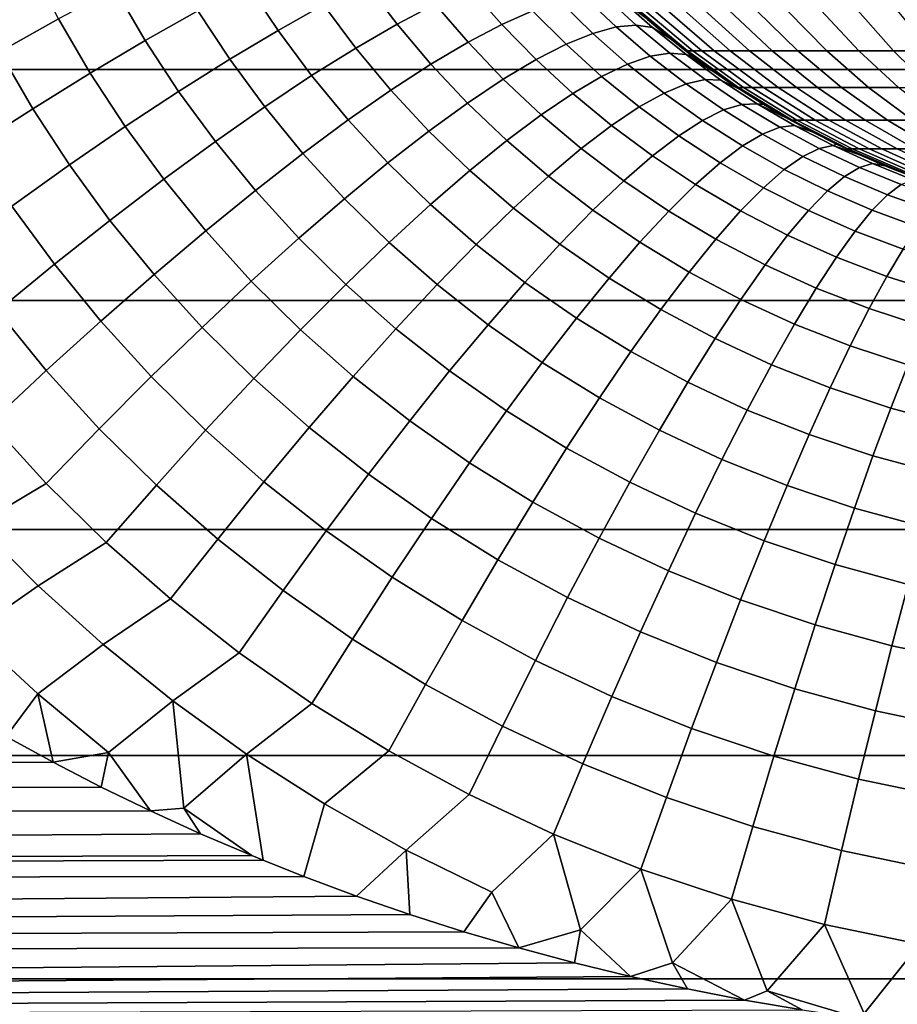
# Model space of a CAD drawing. Header units: metres. Extents: x -28 to 70, y -218 to 28.
# Tile 419 of 463: x 60.09 to 63.66, y -6.65 to -2.64. Entities that reach past the tile are written whole.
import ezdxf

# ---------------------------------------------------------------- set-up
doc = ezdxf.new("R2010")
doc.units = ezdxf.units.M
doc.layers.add('solid_10_261_432_XXX', color=7, linetype='CONTINUOUS')

msp = doc.modelspace()

# ---------------------------------------------------------------- linework, layer by layer
at = {"layer": 'solid_10_261_432_XXX'}
for points in [[(54.200001, -2.846297, 94.203568), (54.200001, -1.901121, 94.090561), (64.5, -1.901121, 94.090561), (64.5, -2.846297, 94.203568)], [(60.252384, -2.640852, 134.667297), (60.13736, -2.419024, 134.733612), (59.891922, -2.541079, 134.52951), (60.012714, -2.774204, 134.463394)], [(60.817547, -2.607379, 135.057877), (60.700142, -2.407984, 135.12764), (60.481884, -2.518589, 134.889053), (60.604454, -2.728021, 134.819473)], [(61.328247, -2.583764, 135.50824), (61.20805, -2.405126, 135.580597), (61.019058, -2.499579, 135.311981), (61.143696, -2.687007, 135.239761)], [(61.782017, -2.580554, 136.009659), (61.658554, -2.421126, 136.083633), (61.500134, -2.494999, 135.789963), (61.627205, -2.661988, 135.716064)], [(62.178013, -2.607489, 136.552551), (62.050751, -2.465822, 136.627121), (61.92342, -2.515064, 136.313812), (62.053356, -2.663088, 136.239243)], [(60.604454, -2.728021, 134.819473), (60.481884, -2.518589, 134.889053), (60.252384, -2.640852, 134.667297), (60.380779, -2.860941, 134.597885)], [(61.143696, -2.687007, 135.239761), (61.019058, -2.499579, 135.311981), (60.817547, -2.607379, 135.057877), (60.947346, -2.804246, 134.985794)], [(61.627205, -2.661988, 135.716064), (61.500134, -2.494999, 135.789963), (61.328247, -2.583764, 135.50824), (61.459702, -2.758985, 135.434402)], [(62.053356, -2.663088, 136.239243), (61.92342, -2.515064, 136.313812), (61.782017, -2.580554, 136.009659), (61.915459, -2.735619, 135.935074)], [(62.516949, -2.673346, 137.126663), (62.385326, -2.548044, 137.200729), (62.288841, -2.569082, 136.87355), (62.422119, -2.699567, 136.799377)], [(62.597866, -2.665304, 137.458603), (62.467022, -2.544476, 137.532562), (62.385326, -2.548044, 137.200729), (62.516949, -2.673346, 137.126663)], [(62.664494, -2.675478, 137.793655), (62.533539, -2.558393, 137.867493), (62.467022, -2.544476, 137.532562), (62.597866, -2.665304, 137.458603)], [(62.533539, -2.558393, 137.867493), (62.664494, -2.675478, 137.793655), (62.735973, -2.719682, 138.11171), (62.64455, -2.643009, 138.161957)], [(61.459702, -2.758985, 135.434402), (61.328247, -2.583764, 135.50824), (61.143696, -2.687007, 135.239761), (61.280296, -2.871091, 135.166)], [(61.915459, -2.735619, 135.935074), (61.782017, -2.580554, 136.009659), (61.627205, -2.661988, 135.716064), (61.764961, -2.824741, 135.641464)], [(62.422119, -2.699567, 136.799377), (62.288841, -2.569082, 136.87355), (62.178013, -2.607489, 136.552551), (62.31382, -2.743844, 136.478271)], [(62.558395, -2.565681, 195.5), (62.756786, -2.73641, 195.5), (62.806908, -2.770238, 195.709732), (62.610836, -2.606703, 195.722855)], [(62.64455, -2.643009, 138.161957), (62.735973, -2.719682, 138.11171), (62.756786, -2.73641, 195.5), (62.558395, -2.565681, 195.5)], [(60.380779, -2.860941, 134.597885), (60.252384, -2.640852, 134.667297), (60.012714, -2.774204, 134.463394), (60.147564, -3.005518, 134.394165)], [(60.947346, -2.804246, 134.985794), (60.817547, -2.607379, 135.057877), (60.604454, -2.728021, 134.819473), (60.740112, -2.934932, 134.747528)], [(62.31382, -2.743844, 136.478271), (62.178013, -2.607489, 136.552551), (62.053356, -2.663088, 136.239243), (62.192558, -2.805969, 136.164856)], [(62.610836, -2.606703, 195.722855), (62.806908, -2.770238, 195.709732), (62.828548, -2.770238, 195.923187), (62.633835, -2.606703, 195.949692)], [(62.633835, -2.606703, 195.949692), (62.828548, -2.770238, 195.923187), (62.864723, -2.770238, 196.134689), (62.672276, -2.606703, 196.174408)], [(62.672276, -2.606703, 196.174408), (62.864723, -2.770238, 196.134689), (62.91526, -2.770238, 196.343201), (62.725975, -2.606703, 196.395996)], [(62.725975, -2.606703, 196.395996), (62.91526, -2.770238, 196.343201), (62.979923, -2.770238, 196.547791), (62.794685, -2.606703, 196.613373)], [(62.794685, -2.606703, 196.613373), (62.979923, -2.770238, 196.547791), (63.058411, -2.770238, 196.747482), (62.878086, -2.606703, 196.825562)], [(62.878086, -2.606703, 196.825562), (63.058411, -2.770238, 196.747482), (63.150356, -2.770238, 196.941345), (62.975784, -2.606703, 197.03157)], [(62.975784, -2.606703, 197.03157), (63.150356, -2.770238, 196.941345), (63.255325, -2.770238, 197.128464), (63.08733, -2.606703, 197.230408)], [(63.08733, -2.606703, 197.230408), (63.255325, -2.770238, 197.128464), (63.372837, -2.770238, 197.307983), (63.212196, -2.606703, 197.421158)], [(63.212196, -2.606703, 197.421158), (63.372837, -2.770238, 197.307983), (63.502335, -2.770238, 197.47905), (63.3498, -2.606703, 197.602951)], [(63.3498, -2.606703, 197.602951), (63.502335, -2.770238, 197.47905), (63.643219, -2.770238, 197.640884), (63.499504, -2.606703, 197.774902)], [(63.499504, -2.606703, 197.774902), (63.643219, -2.770238, 197.640884), (63.794827, -2.770238, 197.792709), (63.660599, -2.606703, 197.936234)], [(61.764961, -2.824741, 135.641464), (61.627205, -2.661988, 135.716064), (61.459702, -2.758985, 135.434402), (61.60257, -2.93004, 135.359802)], [(62.192558, -2.805969, 136.164856), (62.053356, -2.663088, 136.239243), (61.915459, -2.735619, 135.935074), (62.058899, -2.885654, 135.86058)], [(62.655556, -2.79245, 137.053787), (62.516949, -2.673346, 137.126663), (62.422119, -2.699567, 136.799377), (62.563095, -2.824052, 136.726288)], [(62.735012, -2.779685, 137.385925), (62.597866, -2.665304, 137.458603), (62.516949, -2.673346, 137.126663), (62.655556, -2.79245, 137.053787)], [(62.801094, -2.785816, 137.721191), (62.664494, -2.675478, 137.793655), (62.597866, -2.665304, 137.458603), (62.735012, -2.779685, 137.385925)], [(62.664494, -2.675478, 137.793655), (62.801094, -2.785816, 137.721191), (62.82935, -2.792735, 138.062424), (62.735973, -2.719682, 138.11171)], [(61.280296, -2.871091, 135.166), (61.143696, -2.687007, 135.239761), (60.947346, -2.804246, 134.985794), (61.089821, -2.997783, 134.912094)], [(62.563095, -2.824052, 136.726288), (62.422119, -2.699567, 136.799377), (62.31382, -2.743844, 136.478271), (62.458061, -2.874343, 136.404984)], [(62.735973, -2.719682, 138.11171), (62.82935, -2.792735, 138.062424), (62.756786, -2.73641, 195.5)], [(60.740112, -2.934932, 134.747528), (60.604454, -2.728021, 134.819473), (60.380779, -2.860941, 134.597885), (60.522964, -3.078455, 134.526062)], [(61.60257, -2.93004, 135.359802), (61.459702, -2.758985, 135.434402), (61.280296, -2.871091, 135.166), (61.429043, -3.051023, 135.091385)], [(62.058899, -2.885654, 135.86058), (61.915459, -2.735619, 135.935074), (61.764961, -2.824741, 135.641464), (61.913467, -2.982526, 135.566864)], [(62.458061, -2.874343, 136.404984), (62.31382, -2.743844, 136.478271), (62.192558, -2.805969, 136.164856), (62.340942, -2.943088, 136.09137)], [(62.756786, -2.73641, 195.5), (62.967381, -2.891836, 195.5), (63.014362, -2.918992, 195.695831), (62.806908, -2.770238, 195.709732)], [(62.82935, -2.792735, 138.062424), (62.924362, -2.862033, 138.014359), (62.967381, -2.891836, 195.5), (62.756786, -2.73641, 195.5)], [(60.147564, -3.005518, 134.394165), (60.012714, -2.774204, 134.463394), (59.763992, -2.918021, 134.278336), (59.905899, -3.161078, 134.209244)], [(62.800938, -2.904969, 136.982788), (62.655556, -2.79245, 137.053787), (62.563095, -2.824052, 136.726288), (62.711586, -2.942066, 136.654999)], [(62.878212, -2.887316, 137.315216), (62.735012, -2.779685, 137.385925), (62.655556, -2.79245, 137.053787), (62.800938, -2.904969, 136.982788)], [(62.94305, -2.88919, 137.650772), (62.801094, -2.785816, 137.721191), (62.735012, -2.779685, 137.385925), (62.878212, -2.887316, 137.315216)], [(62.801094, -2.785816, 137.721191), (62.94305, -2.88919, 137.650772), (63.020645, -2.927442, 137.967789), (62.924362, -2.862033, 138.014359)], [(62.801094, -2.785816, 137.721191), (62.924362, -2.862033, 138.014359), (62.82935, -2.792735, 138.062424)], [(62.806908, -2.770238, 195.709732), (63.014362, -2.918992, 195.695831), (63.034573, -2.918992, 195.895157), (62.828548, -2.770238, 195.923187)], [(62.828548, -2.770238, 195.923187), (63.034573, -2.918992, 195.895157), (63.068352, -2.918992, 196.092636), (62.864723, -2.770238, 196.134689)], [(62.864723, -2.770238, 196.134689), (63.068352, -2.918992, 196.092636), (63.11554, -2.918992, 196.287354), (62.91526, -2.770238, 196.343201)], [(62.91526, -2.770238, 196.343201), (63.11554, -2.918992, 196.287354), (63.175919, -2.918992, 196.478394), (62.979923, -2.770238, 196.547791)], [(62.979923, -2.770238, 196.547791), (63.175919, -2.918992, 196.478394), (63.249207, -2.918992, 196.664856), (63.058411, -2.770238, 196.747482)], [(63.058411, -2.770238, 196.747482), (63.249207, -2.918992, 196.664856), (63.335064, -2.918992, 196.845871), (63.150356, -2.770238, 196.941345)], [(63.150356, -2.770238, 196.941345), (63.335064, -2.918992, 196.845871), (63.433083, -2.918992, 197.020599), (63.255325, -2.770238, 197.128464)], [(63.255325, -2.770238, 197.128464), (63.433083, -2.918992, 197.020599), (63.542809, -2.918992, 197.188232), (63.372837, -2.770238, 197.307983)], [(63.372837, -2.770238, 197.307983), (63.542809, -2.918992, 197.188232), (63.663731, -2.918992, 197.347977), (63.502335, -2.770238, 197.47905)], [(63.502335, -2.770238, 197.47905), (63.663731, -2.918992, 197.347977), (63.79528, -2.918992, 197.499084), (63.643219, -2.770238, 197.640884)], [(63.643219, -2.770238, 197.640884), (63.79528, -2.918992, 197.499084), (63.936848, -2.918992, 197.640854), (63.794827, -2.770238, 197.792709)], [(61.089821, -2.997783, 134.912094), (60.947346, -2.804246, 134.985794), (60.740112, -2.934932, 134.747528), (60.889168, -3.138469, 134.673889)], [(61.913467, -2.982526, 135.566864), (61.764961, -2.824741, 135.641464), (61.60257, -2.93004, 135.359802), (61.756947, -3.096131, 135.28511)], [(62.340942, -2.943088, 136.09137), (62.192558, -2.805969, 136.164856), (62.058899, -2.885654, 135.86058), (62.212288, -3.029966, 135.786911)], [(62.711586, -2.942066, 136.654999), (62.563095, -2.824052, 136.726288), (62.458061, -2.874343, 136.404984), (62.610573, -2.998434, 136.33342)], [(54.200001, -3.785025, 94.361427), (54.200001, -2.846297, 94.203568), (64.5, -2.846297, 94.203568), (64.5, -3.785025, 94.361427)], [(60.522964, -3.078455, 134.526062), (60.380779, -2.860941, 134.597885), (60.147564, -3.005518, 134.394165), (60.296917, -3.234144, 134.322449)], [(61.429043, -3.051023, 135.091385), (61.280296, -2.871091, 135.166), (61.089821, -2.997783, 134.912094), (61.24519, -3.187125, 134.837479)], [(62.610573, -2.998434, 136.33342), (62.458061, -2.874343, 136.404984), (62.340942, -2.943088, 136.09137), (62.498371, -3.073808, 136.019531)], [(62.924362, -2.862033, 138.014359), (63.020645, -2.927442, 137.967789), (62.967381, -2.891836, 195.5)], [(62.212288, -3.029966, 135.786911), (62.058899, -2.885654, 135.86058), (61.913467, -2.982526, 135.566864), (62.072697, -3.134572, 135.493011)], [(62.952854, -3.01051, 136.914352), (62.800938, -2.904969, 136.982788), (62.711586, -2.942066, 136.654999), (62.867371, -3.05313, 136.586227)], [(63.027203, -2.98789, 137.247162), (62.878212, -2.887316, 137.315216), (62.800938, -2.904969, 136.982788), (62.952854, -3.01051, 136.914352)], [(63.090076, -2.985376, 137.583069), (62.94305, -2.88919, 137.650772), (62.878212, -2.887316, 137.315216), (63.027203, -2.98789, 137.247162)], [(62.94305, -2.88919, 137.650772), (63.090076, -2.985376, 137.583069), (63.117737, -2.988813, 137.923096), (63.020645, -2.927442, 137.967789)], [(62.967381, -2.891836, 195.5), (63.188999, -3.031089, 195.5), (63.232098, -3.052173, 195.681259), (63.014362, -2.918992, 195.695831)], [(63.020645, -2.927442, 137.967789), (63.117737, -2.988813, 137.923096), (63.188999, -3.031089, 195.5), (62.967381, -2.891836, 195.5)], [(63.014362, -2.918992, 195.695831), (63.232098, -3.052173, 195.681259), (63.250805, -3.052173, 195.865738), (63.034573, -2.918992, 195.895157)], [(63.034573, -2.918992, 195.895157), (63.250805, -3.052173, 195.865738), (63.282066, -3.052173, 196.048523), (63.068352, -2.918992, 196.092636)], [(63.068352, -2.918992, 196.092636), (63.282066, -3.052173, 196.048523), (63.325745, -3.052173, 196.228729), (63.11554, -2.918992, 196.287354)], [(63.11554, -2.918992, 196.287354), (63.325745, -3.052173, 196.228729), (63.38163, -3.052173, 196.405548), (63.175919, -2.918992, 196.478394)], [(63.175919, -2.918992, 196.478394), (63.38163, -3.052173, 196.405548), (63.449459, -3.052173, 196.578125), (63.249207, -2.918992, 196.664856)], [(63.249207, -2.918992, 196.664856), (63.449459, -3.052173, 196.578125), (63.528923, -3.052173, 196.745667), (63.335064, -2.918992, 196.845871)], [(63.335064, -2.918992, 196.845871), (63.528923, -3.052173, 196.745667), (63.619644, -3.052173, 196.907394), (63.433083, -2.918992, 197.020599)], [(63.433083, -2.918992, 197.020599), (63.619644, -3.052173, 196.907394), (63.721203, -3.052173, 197.062546), (63.542809, -2.918992, 197.188232)], [(63.542809, -2.918992, 197.188232), (63.721203, -3.052173, 197.062546), (63.833122, -3.052173, 197.210388), (63.663731, -2.918992, 197.347977)], [(60.889168, -3.138469, 134.673889), (60.740112, -2.934932, 134.747528), (60.522964, -3.078455, 134.526062), (60.679276, -3.292491, 134.452484)], [(61.756947, -3.096131, 135.28511), (61.60257, -2.93004, 135.359802), (61.429043, -3.051023, 135.091385), (61.590061, -3.22594, 135.016602)], [(62.498371, -3.073808, 136.019531), (62.340942, -2.943088, 136.09137), (62.212288, -3.029966, 135.786911), (62.375507, -3.167838, 135.714798)], [(62.867371, -3.05313, 136.586227), (62.711586, -2.942066, 136.654999), (62.610573, -2.998434, 136.33342), (62.77116, -3.115551, 136.264282)], [(61.24519, -3.187125, 134.837479), (61.089821, -2.997783, 134.912094), (60.889168, -3.138469, 134.673889), (61.051865, -3.33771, 134.599258)], [(62.072697, -3.134572, 135.493011), (61.913467, -2.982526, 135.566864), (61.756947, -3.096131, 135.28511), (61.922825, -3.256415, 135.211075)], [(62.77116, -3.115551, 136.264282), (62.610573, -2.998434, 136.33342), (62.498371, -3.073808, 136.019531), (62.664665, -3.197482, 135.950043)], [(63.181698, -3.081096, 137.182419), (63.027203, -2.98789, 137.247162), (62.952854, -3.01051, 136.914352), (63.111027, -3.108674, 136.849197)], [(63.241871, -3.074152, 137.518753), (63.090076, -2.985376, 137.583069), (63.027203, -2.98789, 137.247162), (63.181698, -3.081096, 137.182419)], [(63.090076, -2.985376, 137.583069), (63.241871, -3.074152, 137.518753), (63.313377, -3.099572, 137.839859), (63.215389, -3.046171, 137.880402)], [(63.090076, -2.985376, 137.583069), (63.215389, -3.046171, 137.880402), (63.117737, -2.988813, 137.923096)], [(63.117737, -2.988813, 137.923096), (63.215389, -3.046171, 137.880402), (63.188999, -3.031089, 195.5)], [(60.296917, -3.234144, 134.322449), (60.147564, -3.005518, 134.394165), (59.905899, -3.161078, 134.209244), (60.063023, -3.401273, 134.137619)], [(62.375507, -3.167838, 135.714798), (62.212288, -3.029966, 135.786911), (62.072697, -3.134572, 135.493011), (62.242554, -3.280083, 135.420654)], [(63.111027, -3.108674, 136.849197), (62.952854, -3.01051, 136.914352), (62.867371, -3.05313, 136.586227), (63.03019, -3.156757, 136.52063)], [(63.188999, -3.031089, 195.5), (63.420406, -3.153391, 195.5), (63.458954, -3.169069, 195.666061), (63.232098, -3.052173, 195.681259)], [(63.313377, -3.099572, 137.839859), (63.411583, -3.149127, 137.801529), (63.420406, -3.153391, 195.5), (63.188999, -3.031089, 195.5)], [(63.215389, -3.046171, 137.880402), (63.313377, -3.099572, 137.839859), (63.188999, -3.031089, 195.5)], [(60.679276, -3.292491, 134.452484), (60.522964, -3.078455, 134.526062), (60.296917, -3.234144, 134.322449), (60.461124, -3.459131, 134.248917)], [(61.590061, -3.22594, 135.016602), (61.429043, -3.051023, 135.091385), (61.24519, -3.187125, 134.837479), (61.413597, -3.371346, 134.762604)], [(62.664665, -3.197482, 135.950043), (62.498371, -3.073808, 136.019531), (62.375507, -3.167838, 135.714798), (62.548389, -3.298538, 135.644989)], [(63.03019, -3.156757, 136.52063), (62.867371, -3.05313, 136.586227), (62.77116, -3.115551, 136.264282), (62.939568, -3.225122, 136.198288)], [(63.398094, -3.155302, 137.458435), (63.241871, -3.074152, 137.518753), (63.181698, -3.081096, 137.182419), (63.341354, -3.166622, 137.121613)], [(63.232098, -3.052173, 195.681259), (63.458954, -3.169069, 195.666061), (63.476093, -3.169069, 195.835098), (63.250805, -3.052173, 195.865738)], [(63.241871, -3.074152, 137.518753), (63.398094, -3.155302, 137.458435), (63.411583, -3.149127, 137.801529), (63.313377, -3.099572, 137.839859)], [(63.250805, -3.052173, 195.865738), (63.476093, -3.169069, 195.835098), (63.504734, -3.169069, 196.002548), (63.282066, -3.052173, 196.048523)], [(63.282066, -3.052173, 196.048523), (63.504734, -3.169069, 196.002548), (63.54475, -3.169069, 196.167664), (63.325745, -3.052173, 196.228729)], [(63.325745, -3.052173, 196.228729), (63.54475, -3.169069, 196.167664), (63.595951, -3.169069, 196.329651), (63.38163, -3.052173, 196.405548)], [(63.38163, -3.052173, 196.405548), (63.595951, -3.169069, 196.329651), (63.6581, -3.169069, 196.487778), (63.449459, -3.052173, 196.578125)], [(63.449459, -3.052173, 196.578125), (63.6581, -3.169069, 196.487778), (63.730904, -3.169069, 196.641281), (63.528923, -3.052173, 196.745667)], [(63.528923, -3.052173, 196.745667), (63.730904, -3.169069, 196.641281), (63.814022, -3.169069, 196.789444), (63.619644, -3.052173, 196.907394)], [(63.619644, -3.052173, 196.907394), (63.814022, -3.169069, 196.789444), (63.90707, -3.169069, 196.931595), (63.721203, -3.052173, 197.062546)], [(61.922825, -3.256415, 135.211075), (61.756947, -3.096131, 135.28511), (61.590061, -3.22594, 135.016602), (61.763374, -3.394928, 134.942398)], [(62.939568, -3.225122, 136.198288), (62.77116, -3.115551, 136.264282), (62.664665, -3.197482, 135.950043), (62.839577, -3.313448, 135.883652)], [(63.275116, -3.199055, 136.787903), (63.111027, -3.108674, 136.849197), (63.03019, -3.156757, 136.52063), (63.199688, -3.252448, 136.458893)], [(63.341354, -3.166622, 137.121613), (63.181698, -3.081096, 137.182419), (63.111027, -3.108674, 136.849197), (63.275116, -3.199055, 136.787903)], [(61.051865, -3.33771, 134.599258), (60.889168, -3.138469, 134.673889), (60.679276, -3.292491, 134.452484), (60.849979, -3.502075, 134.377838)], [(62.242554, -3.280083, 135.420654), (62.072697, -3.134572, 135.493011), (61.922825, -3.256415, 135.211075), (62.100128, -3.41002, 135.138458)], [(63.199688, -3.252448, 136.458893), (63.03019, -3.156757, 136.52063), (62.939568, -3.225122, 136.198288), (63.115429, -3.326553, 136.136078)], [(63.558395, -3.228613, 137.402649), (63.398094, -3.155302, 137.458435), (63.341354, -3.166622, 137.121613), (63.505798, -3.244163, 137.065323)], [(63.398094, -3.155302, 137.458435), (63.509872, -3.194933, 137.765457), (63.411583, -3.149127, 137.801529)], [(63.398094, -3.155302, 137.458435), (63.558395, -3.228613, 137.402649), (63.608147, -3.237102, 137.73175), (63.509872, -3.194933, 137.765457)], [(63.411583, -3.149127, 137.801529), (63.509872, -3.194933, 137.765457), (63.420406, -3.153391, 195.5)], [(63.420406, -3.153391, 195.5), (63.660305, -3.258058, 195.5), (63.693722, -3.269056, 195.650345), (63.458954, -3.169069, 195.666061)], [(63.509872, -3.194933, 137.765457), (63.608147, -3.237102, 137.73175), (63.660305, -3.258058, 195.5), (63.420406, -3.153391, 195.5)], [(61.413597, -3.371346, 134.762604), (61.24519, -3.187125, 134.837479), (61.051865, -3.33771, 134.599258), (61.228374, -3.53167, 134.524307)], [(62.548389, -3.298538, 135.644989), (62.375507, -3.167838, 135.714798), (62.242554, -3.280083, 135.420654), (62.422871, -3.41825, 135.350525)], [(62.839577, -3.313448, 135.883652), (62.664665, -3.197482, 135.950043), (62.548389, -3.298538, 135.644989), (62.73069, -3.421323, 135.578201)], [(63.444721, -3.281253, 136.731125), (63.275116, -3.199055, 136.787903), (63.199688, -3.252448, 136.458893), (63.37545, -3.339709, 136.401611)], [(63.505798, -3.244163, 137.065323), (63.341354, -3.166622, 137.121613), (63.275116, -3.199055, 136.787903), (63.444721, -3.281253, 136.731125)], [(63.458954, -3.169069, 195.666061), (63.693722, -3.269056, 195.650345), (63.709236, -3.269056, 195.803375), (63.476093, -3.169069, 195.835098)], [(63.476093, -3.169069, 195.835098), (63.709236, -3.269056, 195.803375), (63.735168, -3.269056, 195.954987), (63.504734, -3.169069, 196.002548)], [(63.504734, -3.169069, 196.002548), (63.735168, -3.269056, 195.954987), (63.771393, -3.269056, 196.104462), (63.54475, -3.169069, 196.167664)], [(63.54475, -3.169069, 196.167664), (63.771393, -3.269056, 196.104462), (63.817749, -3.269056, 196.251114), (63.595951, -3.169069, 196.329651)], [(63.595951, -3.169069, 196.329651), (63.817749, -3.269056, 196.251114), (63.874012, -3.269056, 196.394272), (63.6581, -3.169069, 196.487778)], [(63.6581, -3.169069, 196.487778), (63.874012, -3.269056, 196.394272), (63.939926, -3.269056, 196.533234), (63.730904, -3.169069, 196.641281)], [(60.461124, -3.459131, 134.248917), (60.296917, -3.234144, 134.322449), (60.063023, -3.401273, 134.137619), (60.235737, -3.637609, 134.064148)], [(61.763374, -3.394928, 134.942398), (61.590061, -3.22594, 135.016602), (61.413597, -3.371346, 134.762604), (61.595081, -3.549464, 134.688248)], [(63.115429, -3.326553, 136.136078), (62.939568, -3.225122, 136.198288), (62.839577, -3.313448, 135.883652), (63.022728, -3.421023, 135.820999)], [(63.722408, -3.293877, 137.351974), (63.558395, -3.228613, 137.402649), (63.505798, -3.244163, 137.065323), (63.674644, -3.31342, 137.014145)], [(63.558395, -3.228613, 137.402649), (63.722408, -3.293877, 137.351974), (63.706272, -3.275726, 137.700455), (63.608147, -3.237102, 137.73175)], [(63.608147, -3.237102, 137.73175), (63.706272, -3.275726, 137.700455), (63.660305, -3.258058, 195.5)], [(62.100128, -3.41002, 135.138458), (61.922825, -3.256415, 135.211075), (61.763374, -3.394928, 134.942398), (61.948902, -3.557042, 134.869553)], [(62.422871, -3.41825, 135.350525), (62.242554, -3.280083, 135.420654), (62.100128, -3.41002, 135.138458), (62.2887, -3.556056, 135.068024)], [(63.37545, -3.339709, 136.401611), (63.199688, -3.252448, 136.458893), (63.115429, -3.326553, 136.136078), (63.298306, -3.419259, 136.078308)], [(63.674644, -3.31342, 137.014145), (63.505798, -3.244163, 137.065323), (63.444721, -3.281253, 136.731125), (63.619427, -3.354879, 136.679428)], [(60.849979, -3.502075, 134.377838), (60.679276, -3.292491, 134.452484), (60.461124, -3.459131, 134.248917), (60.640476, -3.679451, 134.174271)], [(62.73069, -3.421323, 135.578201), (62.548389, -3.298538, 135.644989), (62.422871, -3.41825, 135.350525), (62.613411, -3.548242, 135.283356)], [(63.022728, -3.421023, 135.820999), (62.839577, -3.313448, 135.883652), (62.73069, -3.421323, 135.578201), (62.922016, -3.535417, 135.515106)], [(63.619427, -3.354879, 136.679428), (63.444721, -3.281253, 136.731125), (63.37545, -3.339709, 136.401611), (63.557022, -3.418062, 136.349411)], [(63.847469, -3.374105, 136.968643), (63.674644, -3.31342, 137.014145), (63.619427, -3.354879, 136.679428), (63.798779, -3.419561, 136.633453)], [(61.228374, -3.53167, 134.524307), (61.051865, -3.33771, 134.599258), (60.849979, -3.502075, 134.377838), (61.035259, -3.706161, 134.302811)], [(63.298306, -3.419259, 136.078308), (63.115429, -3.326553, 136.136078), (63.022728, -3.421023, 135.820999), (63.21365, -3.51953, 135.762756)], [(63.557022, -3.418062, 136.349411), (63.37545, -3.339709, 136.401611), (63.298306, -3.419259, 136.078308), (63.487713, -3.502673, 136.025635)], [(63.798779, -3.419561, 136.633453), (63.619427, -3.354879, 136.679428), (63.557022, -3.418062, 136.349411), (63.743904, -3.487049, 136.302948)], [(61.595081, -3.549464, 134.688248), (61.413597, -3.371346, 134.762604), (61.228374, -3.53167, 134.524307), (61.418739, -3.719299, 134.449799)], [(61.948902, -3.557042, 134.869553), (61.763374, -3.394928, 134.942398), (61.595081, -3.549464, 134.688248), (61.789577, -3.72046, 134.615173)], [(60.235737, -3.637609, 134.064148), (60.063023, -3.401273, 134.137619), (59.822376, -3.57906, 133.972458), (60.004158, -3.827092, 133.899033)], [(62.2887, -3.556056, 135.068024), (62.100128, -3.41002, 135.138458), (61.948902, -3.557042, 134.869553), (62.1465, -3.711314, 134.798813)], [(62.613411, -3.548242, 135.283356), (62.422871, -3.41825, 135.350525), (62.2887, -3.556056, 135.068024), (62.488297, -3.693614, 135.000488)], [(62.922016, -3.535417, 135.515106), (62.73069, -3.421323, 135.578201), (62.613411, -3.548242, 135.283356), (62.81377, -3.6692, 135.219849)], [(63.21365, -3.51953, 135.762756), (63.022728, -3.421023, 135.820999), (62.922016, -3.535417, 135.515106), (63.12188, -3.640055, 135.456421)], [(63.487713, -3.502673, 136.025635), (63.298306, -3.419259, 136.078308), (63.21365, -3.51953, 135.762756), (63.411827, -3.608316, 135.70961)], [(63.743904, -3.487049, 136.302948), (63.557022, -3.418062, 136.349411), (63.487713, -3.502673, 136.025635), (63.683109, -3.576252, 135.978699)], [(60.640476, -3.679451, 134.174271), (60.461124, -3.459131, 134.248917), (60.235737, -3.637609, 134.064148), (60.424328, -3.869011, 133.989487)], [(61.035259, -3.706161, 134.302811), (60.849979, -3.502075, 134.377838), (60.640476, -3.679451, 134.174271), (60.835155, -3.894007, 134.099182)], [(63.411827, -3.608316, 135.70961), (63.21365, -3.51953, 135.762756), (63.12188, -3.640055, 135.456421), (63.329716, -3.734499, 135.402802)], [(63.683109, -3.576252, 135.978699), (63.487713, -3.502673, 136.025635), (63.411827, -3.608316, 135.70961), (63.616673, -3.686754, 135.662201)], [(61.418739, -3.719299, 134.449799), (61.228374, -3.53167, 134.524307), (61.035259, -3.706161, 134.302811), (61.235168, -3.903641, 134.22818)], [(61.789577, -3.72046, 134.615173), (61.595081, -3.549464, 134.688248), (61.418739, -3.719299, 134.449799), (61.622898, -3.899513, 134.376526)], [(62.1465, -3.711314, 134.798813), (61.948902, -3.557042, 134.869553), (61.789577, -3.72046, 134.615173), (61.996937, -3.883297, 134.544159)], [(62.488297, -3.693614, 135.000488), (62.2887, -3.556056, 135.068024), (62.1465, -3.711314, 134.798813), (62.355919, -3.856758, 134.730942)], [(62.81377, -3.6692, 135.219849), (62.613411, -3.548242, 135.283356), (62.488297, -3.693614, 135.000488), (62.69849, -3.821748, 134.936584)], [(63.12188, -3.640055, 135.456421), (62.922016, -3.535417, 135.515106), (62.81377, -3.6692, 135.219849), (63.023418, -3.780271, 135.160706)], [(63.883831, -3.639487, 135.937988), (63.683109, -3.576252, 135.978699), (63.616673, -3.686754, 135.662201), (63.827457, -3.754254, 135.621048)], [(60.424328, -3.869011, 133.989487), (60.235737, -3.637609, 134.064148), (60.004158, -3.827092, 133.899033), (60.202545, -4.069868, 133.824371)], [(63.329716, -3.734499, 135.402802), (63.12188, -3.640055, 135.456421), (63.023418, -3.780271, 135.160706), (63.241768, -3.880631, 135.106644)], [(63.616673, -3.686754, 135.662201), (63.411827, -3.608316, 135.70961), (63.329716, -3.734499, 135.402802), (63.544903, -3.818038, 135.354935)], [(60.835155, -3.894007, 134.099182), (60.640476, -3.679451, 134.174271), (60.424328, -3.869011, 133.989487), (60.628998, -4.094328, 133.914337)], [(63.023418, -3.780271, 135.160706), (62.81377, -3.6692, 135.219849), (62.69849, -3.821748, 134.936584), (62.918736, -3.939522, 134.877029)], [(61.235168, -3.903641, 134.22818), (61.035259, -3.706161, 134.302811), (60.835155, -3.894007, 134.099182), (61.045227, -4.101629, 134.024414)], [(61.622898, -3.899513, 134.376526), (61.418739, -3.719299, 134.449799), (61.235168, -3.903641, 134.22818), (61.44965, -4.093364, 134.154709)], [(61.996937, -3.883297, 134.544159), (61.789577, -3.72046, 134.615173), (61.622898, -3.899513, 134.376526), (61.84071, -4.071203, 134.305252)], [(62.355919, -3.856758, 134.730942), (62.1465, -3.711314, 134.798813), (61.996937, -3.883297, 134.544159), (62.216908, -4.036913, 134.475967)], [(62.69849, -3.821748, 134.936584), (62.488297, -3.693614, 135.000488), (62.355919, -3.856758, 134.730942), (62.576721, -3.992348, 134.666656)], [(63.827457, -3.754254, 135.621048), (63.616673, -3.686754, 135.662201), (63.544903, -3.818038, 135.354935), (63.766644, -3.890006, 135.31337)], [(63.544903, -3.818038, 135.354935), (63.329716, -3.734499, 135.402802), (63.241768, -3.880631, 135.106644), (63.46814, -3.969492, 135.05835)], [(54.200001, -4.715178, 94.563766), (54.200001, -3.785025, 94.361427), (64.5, -3.785025, 94.361427), (64.5, -4.715178, 94.563766)], [(63.241768, -3.880631, 135.106644), (63.023418, -3.780271, 135.160706), (62.918736, -3.939522, 134.877029), (63.148392, -4.046031, 134.822525)], [(60.202545, -4.069868, 133.824371), (60.004158, -3.827092, 133.899033), (59.767475, -4.026694, 133.754333), (59.97617, -4.281084, 133.679672)], [(62.918736, -3.939522, 134.877029), (62.69849, -3.821748, 134.936584), (62.576721, -3.992348, 134.666656), (62.808311, -4.117064, 134.606689)], [(63.766644, -3.890006, 135.31337), (63.544903, -3.818038, 135.354935), (63.46814, -3.969492, 135.05835), (63.701672, -4.04611, 135.016373)], [(60.628998, -4.094328, 133.914337), (60.424328, -3.869011, 133.989487), (60.202545, -4.069868, 133.824371), (60.417747, -4.306189, 133.749161)], [(62.576721, -3.992348, 134.666656), (62.355919, -3.856758, 134.730942), (62.216908, -4.036913, 134.475967), (62.449024, -4.180203, 134.411316)], [(63.46814, -3.969492, 135.05835), (63.241768, -3.880631, 135.106644), (63.148392, -4.046031, 134.822525), (63.386742, -4.140408, 134.773819)], [(61.045227, -4.101629, 134.024414), (60.835155, -3.894007, 134.099182), (60.628998, -4.094328, 133.914337), (60.849808, -4.312337, 133.839447)], [(61.44965, -4.093364, 134.154709), (61.235168, -3.903641, 134.22818), (61.045227, -4.101629, 134.024414), (61.270634, -4.301106, 133.95076)], [(61.84071, -4.071203, 134.305252), (61.622898, -3.899513, 134.376526), (61.44965, -4.093364, 134.154709), (61.678547, -4.274154, 134.083191)], [(62.216908, -4.036913, 134.475967), (61.996937, -3.883297, 134.544159), (61.84071, -4.071203, 134.305252), (62.071907, -4.233237, 134.23674)], [(63.148392, -4.046031, 134.822525), (62.918736, -3.939522, 134.877029), (62.808311, -4.117064, 134.606689), (63.050022, -4.229924, 134.551788)], [(62.808311, -4.117064, 134.606689), (62.576721, -3.992348, 134.666656), (62.449024, -4.180203, 134.411316), (62.692665, -4.312068, 134.350967)], [(63.701672, -4.04611, 135.016373), (63.46814, -3.969492, 135.05835), (63.386742, -4.140408, 134.773819), (63.632854, -4.221835, 134.731461)], [(62.449024, -4.180203, 134.411316), (62.216908, -4.036913, 134.475967), (62.071907, -4.233237, 134.23674), (62.315998, -4.384435, 134.171753)], [(60.417747, -4.306189, 133.749161), (60.202545, -4.069868, 133.824371), (59.97617, -4.281084, 133.679672), (60.202393, -4.528601, 133.604401)], [(62.071907, -4.233237, 134.23674), (61.84071, -4.071203, 134.305252), (61.678547, -4.274154, 134.083191), (61.921593, -4.444813, 134.014404)], [(63.386742, -4.140408, 134.773819), (63.148392, -4.046031, 134.822525), (63.050022, -4.229924, 134.551788), (63.301086, -4.329987, 134.502686)], [(63.94136, -4.109809, 134.981201), (63.701672, -4.04611, 135.016373), (63.632854, -4.221835, 134.731461), (63.885643, -4.289571, 134.695938)], [(60.849808, -4.312337, 133.839447), (60.628998, -4.094328, 133.914337), (60.417747, -4.306189, 133.749161), (60.649815, -4.534781, 133.674164)], [(61.270634, -4.301106, 133.95076), (61.045227, -4.101629, 134.024414), (60.849808, -4.312337, 133.839447), (61.086689, -4.52177, 133.76564)], [(61.678547, -4.274154, 134.083191), (61.44965, -4.093364, 134.154709), (61.270634, -4.301106, 133.95076), (61.511208, -4.491201, 133.879028)], [(63.050022, -4.229924, 134.551788), (62.808311, -4.117064, 134.606689), (62.692665, -4.312068, 134.350967), (62.947121, -4.431453, 134.29567)], [(63.632854, -4.221835, 134.731461), (63.386742, -4.140408, 134.773819), (63.301086, -4.329987, 134.502686), (63.560505, -4.416362, 134.459946)], [(62.692665, -4.312068, 134.350967), (62.449024, -4.180203, 134.411316), (62.315998, -4.384435, 134.171753), (62.572338, -4.523623, 134.111038)], [(62.315998, -4.384435, 134.171753), (62.071907, -4.233237, 134.23674), (61.921593, -4.444813, 134.014404), (62.178268, -4.60409, 133.949097)], [(63.301086, -4.329987, 134.502686), (63.050022, -4.229924, 134.551788), (62.947121, -4.431453, 134.29567), (63.211575, -4.537344, 134.246185)], [(63.885643, -4.289571, 134.695938), (63.632854, -4.221835, 134.731461), (63.560505, -4.416362, 134.459946), (63.82711, -4.488242, 134.424088)], [(60.202393, -4.528601, 133.604401), (59.97617, -4.281084, 133.679672), (59.691803, -4.438259, 133.574127), (59.921452, -4.695135, 133.500031)], [(61.921593, -4.444813, 134.014404), (61.678547, -4.274154, 134.083191), (61.511208, -4.491201, 133.879028), (61.76667, -4.670652, 133.809967)], [(60.649815, -4.534781, 133.674164), (60.417747, -4.306189, 133.749161), (60.202393, -4.528601, 133.604401), (60.44619, -4.767922, 133.529327)], [(61.086689, -4.52177, 133.76564), (60.849808, -4.312337, 133.839447), (60.649815, -4.534781, 133.674164), (60.898674, -4.754323, 133.60022)], [(61.511208, -4.491201, 133.879028), (61.270634, -4.301106, 133.95076), (61.086689, -4.52177, 133.76564), (61.339474, -4.721331, 133.693695)], [(62.947121, -4.431453, 134.29567), (62.692665, -4.312068, 134.350967), (62.572338, -4.523623, 134.111038), (62.840168, -4.649675, 134.055389)], [(63.560505, -4.416362, 134.459946), (63.301086, -4.329987, 134.502686), (63.211575, -4.537344, 134.246185), (63.484962, -4.628781, 134.20311)], [(62.572338, -4.523623, 134.111038), (62.315998, -4.384435, 134.171753), (62.178268, -4.60409, 133.949097), (62.447891, -4.750741, 133.888046)], [(63.211575, -4.537344, 134.246185), (62.947121, -4.431453, 134.29567), (62.840168, -4.649675, 134.055389), (63.118626, -4.761509, 134.005554)], [(63.82711, -4.488242, 134.424088), (63.560505, -4.416362, 134.459946), (63.484962, -4.628781, 134.20311), (63.766041, -4.704896, 134.166946)], [(62.178268, -4.60409, 133.949097), (61.921593, -4.444813, 134.014404), (61.76667, -4.670652, 133.809967), (62.036476, -4.838141, 133.74437)], [(61.76667, -4.670652, 133.809967), (61.511208, -4.491201, 133.879028), (61.339474, -4.721331, 133.693695), (61.607861, -4.9097, 133.624405)], [(60.44619, -4.767922, 133.529327), (60.202393, -4.528601, 133.604401), (59.921452, -4.695135, 133.500031), (60.168816, -4.943913, 133.425888)], [(60.898674, -4.754323, 133.60022), (60.649815, -4.534781, 133.674164), (60.44619, -4.767922, 133.529327), (60.707474, -4.997682, 133.455246)], [(61.339474, -4.721331, 133.693695), (61.086689, -4.52177, 133.76564), (60.898674, -4.754323, 133.60022), (61.164146, -4.963468, 133.528091)], [(62.840168, -4.649675, 134.055389), (62.572338, -4.523623, 134.111038), (62.447891, -4.750741, 133.888046), (62.729664, -4.883572, 133.832047)], [(63.484962, -4.628781, 134.20311), (63.211575, -4.537344, 134.246185), (63.118626, -4.761509, 134.005554), (63.406582, -4.8581, 133.962143)], [(62.447891, -4.750741, 133.888046), (62.178268, -4.60409, 133.949097), (62.036476, -4.838141, 133.74437), (62.319904, -4.99236, 133.683029)], [(63.766041, -4.704896, 134.166946), (63.484962, -4.628781, 134.20311), (63.406582, -4.8581, 133.962143), (63.702717, -4.93852, 133.92569)], [(62.036476, -4.838141, 133.74437), (61.76667, -4.670652, 133.809967), (61.607861, -4.9097, 133.624405), (61.891281, -5.085496, 133.558548)], [(63.118626, -4.761509, 134.005554), (62.840168, -4.649675, 134.055389), (62.729664, -4.883572, 133.832047), (63.022671, -5.001436, 133.781891)], [(54.200001, -5.634651, 94.810143), (54.200001, -4.715178, 94.563766), (64.5, -4.715178, 94.563766), (64.5, -5.634651, 94.810143)], [(60.168816, -4.943913, 133.425888), (59.921452, -4.695135, 133.500031), (59.645016, -4.876251, 133.413895), (59.897316, -5.134614, 133.340561)], [(61.607861, -4.9097, 133.624405), (61.339474, -4.721331, 133.693695), (61.164146, -4.963468, 133.528091), (61.445911, -5.160839, 133.458588)], [(61.164146, -4.963468, 133.528091), (60.898674, -4.754323, 133.60022), (60.707474, -4.997682, 133.455246), (60.986046, -5.216481, 133.382965)], [(62.729664, -4.883572, 133.832047), (62.447891, -4.750741, 133.888046), (62.319904, -4.99236, 133.683029), (62.616119, -5.13205, 133.626724)], [(63.406582, -4.8581, 133.962143), (63.118626, -4.761509, 134.005554), (63.022671, -5.001436, 133.781891), (63.325729, -5.103248, 133.738174)], [(60.707474, -4.997682, 133.455246), (60.44619, -4.767922, 133.529327), (60.168816, -4.943913, 133.425888), (60.433834, -5.183253, 133.352463)], [(62.319904, -4.99236, 133.683029), (62.036476, -4.838141, 133.74437), (61.891281, -5.085496, 133.558548), (62.18898, -5.247352, 133.496918)], [(63.702717, -4.93852, 133.92569), (63.406582, -4.8581, 133.962143), (63.325729, -5.103248, 133.738174), (63.637436, -5.188022, 133.701447)], [(61.891281, -5.085496, 133.558548), (61.607861, -4.9097, 133.624405), (61.445911, -5.160839, 133.458588), (61.743366, -5.344999, 133.392502)], [(63.022671, -5.001436, 133.781891), (62.729664, -4.883572, 133.832047), (62.616119, -5.13205, 133.626724), (62.924164, -5.256004, 133.576263)], [(60.433834, -5.183253, 133.352463), (60.168816, -4.943913, 133.425888), (59.897316, -5.134614, 133.340561), (60.167461, -5.383537, 133.267761)], [(64.005623, -5.001964, 133.896713), (63.702717, -4.93852, 133.92569), (63.637436, -5.188022, 133.701447), (63.956306, -5.254907, 133.672256)], [(60.986046, -5.216481, 133.382965), (60.707474, -4.997682, 133.455246), (60.433834, -5.183253, 133.352463), (60.716324, -5.411786, 133.280548)], [(61.445911, -5.160839, 133.458588), (61.164146, -4.963468, 133.528091), (60.986046, -5.216481, 133.382965), (61.28157, -5.422895, 133.313278)], [(62.616119, -5.13205, 133.626724), (62.319904, -4.99236, 133.683029), (62.18898, -5.247352, 133.496918), (62.500072, -5.393948, 133.440338)], [(63.325729, -5.103248, 133.738174), (63.022671, -5.001436, 133.781891), (62.924164, -5.256004, 133.576263), (63.242783, -5.363079, 133.532257)], [(62.18898, -5.247352, 133.496918), (61.891281, -5.085496, 133.558548), (61.743366, -5.344999, 133.392502), (62.055725, -5.514525, 133.330612)], [(63.637436, -5.188022, 133.701447), (63.325729, -5.103248, 133.738174), (63.242783, -5.363079, 133.532257), (63.570503, -5.452237, 133.49527)], [(59.897316, -5.134614, 133.340561), (59.852882, -5.448351, 133.243576), (60.039261, -5.556572, 133.212616), (60.167461, -5.383537, 133.267761)], [(61.743366, -5.344999, 133.392502), (61.445911, -5.160839, 133.458588), (61.28157, -5.422895, 133.313278), (61.593422, -5.615437, 133.246979)], [(62.924164, -5.256004, 133.576263), (62.616119, -5.13205, 133.626724), (62.500072, -5.393948, 133.440338), (62.823563, -5.524023, 133.389603)], [(60.716324, -5.411786, 133.280548), (60.433834, -5.183253, 133.352463), (60.167461, -5.383537, 133.267761), (60.455292, -5.62167, 133.196213)], [(63.956306, -5.254907, 133.672256), (63.637436, -5.188022, 133.701447), (63.570503, -5.452237, 133.49527), (63.905766, -5.522582, 133.465881)], [(61.28157, -5.422895, 133.313278), (60.986046, -5.216481, 133.382965), (60.716324, -5.411786, 133.280548), (61.015995, -5.628119, 133.210892)], [(62.500072, -5.393948, 133.440338), (62.18898, -5.247352, 133.496918), (62.055725, -5.514525, 133.330612), (62.382065, -5.668043, 133.273773)], [(63.242783, -5.363079, 133.532257), (62.924164, -5.256004, 133.576263), (62.823563, -5.524023, 133.389603), (63.158131, -5.636379, 133.345352)], [(62.055725, -5.514525, 133.330612), (61.743366, -5.344999, 133.392502), (61.593422, -5.615437, 133.246979), (61.920765, -5.792631, 133.184875)], [(60.167461, -5.383537, 133.267761), (60.039261, -5.556572, 133.212616), (60.230232, -5.661227, 133.182037)], [(60.455292, -5.62167, 133.196213), (60.167461, -5.383537, 133.267761), (60.230232, -5.661227, 133.182037)], [(62.823563, -5.524023, 133.389603), (62.500072, -5.393948, 133.440338), (62.382065, -5.668043, 133.273773), (62.721333, -5.804241, 133.222794)], [(63.570503, -5.452237, 133.49527), (63.242783, -5.363079, 133.532257), (63.158131, -5.636379, 133.345352), (63.502232, -5.729931, 133.308136)], [(60.716324, -5.411786, 133.280548), (60.455292, -5.62167, 133.196213), (60.625359, -5.859231, 133.122482), (60.760532, -5.847641, 133.126663)], [(61.015995, -5.628119, 133.210892), (60.716324, -5.411786, 133.280548), (60.760532, -5.847641, 133.126663)], [(61.593422, -5.615437, 133.246979), (61.28157, -5.422895, 133.313278), (61.015995, -5.628119, 133.210892), (61.332317, -5.830801, 133.144257)], [(63.905766, -5.522582, 133.465881), (63.570503, -5.452237, 133.49527), (63.502232, -5.729931, 133.308136), (63.854233, -5.803739, 133.278549)], [(62.382065, -5.668043, 133.273773), (62.055725, -5.514525, 133.330612), (61.920765, -5.792631, 133.184875), (62.262642, -5.953055, 133.127823)], [(29.195457, -5.870919, 133.118896), (60.230232, -5.661227, 133.182037), (60.039261, -5.556572, 133.212616), (29.324078, -5.581799, 133.205292)], [(63.158131, -5.636379, 133.345352), (62.823563, -5.524023, 133.389603), (62.721333, -5.804241, 133.222794), (63.072163, -5.921872, 133.178329)], [(54.200001, -6.541359, 95.099983), (54.200001, -5.634651, 94.810143), (64.5, -5.634651, 94.810143), (64.5, -6.541359, 95.099983)], [(60.455292, -5.62167, 133.196213), (60.230232, -5.661227, 133.182037), (60.425659, -5.762191, 133.151947)], [(60.455292, -5.62167, 133.196213), (60.425659, -5.762191, 133.151947), (60.625359, -5.859231, 133.122482)], [(61.015995, -5.628119, 133.210892), (60.760532, -5.847641, 133.126663), (61.036858, -6.041051, 133.065826), (61.082748, -6.059887, 133.059845)], [(61.015995, -5.628119, 133.210892), (61.082748, -6.059887, 133.059845), (61.248016, -6.125418, 133.038895), (61.332317, -5.830801, 133.144257)], [(61.920765, -5.792631, 133.184875), (61.593422, -5.615437, 133.246979), (61.332317, -5.830801, 133.144257), (61.664505, -6.01837, 133.081421)], [(63.502232, -5.729931, 133.308136), (63.158131, -5.636379, 133.345352), (63.072163, -5.921872, 133.178329), (63.432941, -6.019805, 133.1409)], [(29.195457, -5.870919, 133.118896), (60.425659, -5.762191, 133.151947), (60.230232, -5.661227, 133.182037)], [(62.721333, -5.804241, 133.222794), (62.382065, -5.668043, 133.273773), (62.262642, -5.953055, 133.127823), (62.617958, -6.09535, 133.07663)], [(63.854233, -5.803739, 133.278549), (63.502232, -5.729931, 133.308136), (63.432941, -6.019805, 133.1409), (63.801956, -6.097064, 133.111145)], [(29.195457, -5.870919, 133.118896), (60.625359, -5.859231, 133.122482), (60.425659, -5.762191, 133.151947)], [(62.262642, -5.953055, 133.127823), (61.920765, -5.792631, 133.184875), (61.664505, -6.01837, 133.081421), (62.01165, -6.189404, 133.023178)], [(61.664505, -6.01837, 133.081421), (61.332317, -5.830801, 133.144257), (61.248016, -6.125418, 133.038895), (61.462311, -6.205157, 133.013046)], [(63.072163, -5.921872, 133.178329), (62.721333, -5.804241, 133.222794), (62.617958, -6.09535, 133.07663), (62.985287, -6.218223, 133.031952)], [(29.058912, -6.165759, 133.025864), (60.82925, -5.952298, 133.093719), (60.625359, -5.859231, 133.122482), (29.195457, -5.870919, 133.118896)], [(60.760532, -5.847641, 133.126663), (60.625359, -5.859231, 133.122482), (60.82925, -5.952298, 133.093719)], [(60.760532, -5.847641, 133.126663), (60.82925, -5.952298, 133.093719), (61.036858, -6.041051, 133.065826)], [(63.432941, -6.019805, 133.1409), (63.072163, -5.921872, 133.178329), (62.985287, -6.218223, 133.031952), (63.362949, -6.320507, 132.994354)], [(29.058912, -6.165759, 133.025864), (61.036858, -6.041051, 133.065826), (60.82925, -5.952298, 133.093719)], [(62.262642, -5.953055, 133.127823), (62.01165, -6.189404, 133.023178), (62.121796, -6.415635, 132.943069), (62.372715, -6.342541, 132.970352)], [(62.617958, -6.09535, 133.07663), (62.262642, -5.953055, 133.127823), (62.372715, -6.342541, 132.970352)], [(29.058912, -6.165759, 133.025864), (61.082748, -6.059887, 133.059845), (61.036858, -6.041051, 133.065826)], [(61.664505, -6.01837, 133.081421), (61.462311, -6.205157, 133.013046), (61.67947, -6.28016, 132.988403)], [(62.01165, -6.189404, 133.023178), (61.664505, -6.01837, 133.081421), (61.67947, -6.28016, 132.988403), (61.899132, -6.350289, 132.965073)], [(63.801956, -6.097064, 133.111145), (63.432941, -6.019805, 133.1409), (63.362949, -6.320507, 132.994354), (63.749172, -6.401188, 132.964462)], [(29.058912, -6.165759, 133.025864), (61.248016, -6.125418, 133.038895), (61.082748, -6.059887, 133.059845)], [(62.617958, -6.09535, 133.07663), (62.372715, -6.342541, 132.970352), (62.576042, -6.531885, 132.90329), (62.746433, -6.476483, 132.923645)], [(62.985287, -6.218223, 133.031952), (62.617958, -6.09535, 133.07663), (62.746433, -6.476483, 132.923645)], [(28.914452, -6.466085, 132.925903), (61.462311, -6.205157, 133.013046), (61.248016, -6.125418, 133.038895), (29.058912, -6.165759, 133.025864)], [(62.01165, -6.189404, 133.023178), (61.899132, -6.350289, 132.965073), (62.121796, -6.415635, 132.943069)], [(28.914452, -6.466085, 132.925903), (61.67947, -6.28016, 132.988403), (61.462311, -6.205157, 133.013046)], [(62.985287, -6.218223, 133.031952), (62.746433, -6.476483, 132.923645), (63.039093, -6.627925, 132.869827), (63.131199, -6.590024, 132.883606)], [(63.362949, -6.320507, 132.994354), (62.985287, -6.218223, 133.031952), (63.131199, -6.590024, 132.883606)], [(28.914452, -6.466085, 132.925903), (61.899132, -6.350289, 132.965073), (61.67947, -6.28016, 132.988403)], [(63.362949, -6.320507, 132.994354), (63.131199, -6.590024, 132.883606), (63.506508, -6.702758, 132.843384), (63.525295, -6.682106, 132.850815)], [(63.749172, -6.401188, 132.964462), (63.362949, -6.320507, 132.994354), (63.525295, -6.682106, 132.850815)], [(28.914452, -6.466085, 132.925903), (62.121796, -6.415635, 132.943069), (61.899132, -6.350289, 132.965073)], [(62.372715, -6.342541, 132.970352), (62.121796, -6.415635, 132.943069), (62.347549, -6.476221, 132.92244)], [(62.372715, -6.342541, 132.970352), (62.347549, -6.476221, 132.92244), (62.576042, -6.531885, 132.90329)], [(63.749172, -6.401188, 132.964462), (63.525295, -6.682106, 132.850815), (63.741837, -6.73222, 132.83287), (63.92691, -6.7516, 132.825943)], [(28.761848, -6.771998, 132.818604), (62.347549, -6.476221, 132.92244), (62.121796, -6.415635, 132.943069), (28.914452, -6.466085, 132.925903)], [(28.761848, -6.771998, 132.818604), (62.576042, -6.531885, 132.90329), (62.347549, -6.476221, 132.92244)], [(62.746433, -6.476483, 132.923645), (62.576042, -6.531885, 132.90329), (62.806957, -6.582559, 132.885712)], [(62.746433, -6.476483, 132.923645), (62.806957, -6.582559, 132.885712), (63.039093, -6.627925, 132.869827)], [(28.761848, -6.771998, 132.818604), (62.806957, -6.582559, 132.885712), (62.576042, -6.531885, 132.90329)], [(54.200001, -7.433249, 95.43264), (54.200001, -6.541359, 95.099983), (64.5, -6.541359, 95.099983), (64.5, -7.433249, 95.43264)], [(28.761848, -6.771998, 132.818604), (63.039093, -6.627925, 132.869827), (62.806957, -6.582559, 132.885712)], [(63.131199, -6.590024, 132.883606), (63.039093, -6.627925, 132.869827), (63.272408, -6.66801, 132.855713)], [(63.131199, -6.590024, 132.883606), (63.272408, -6.66801, 132.855713), (63.506508, -6.702758, 132.843384)], [(28.761848, -6.771998, 132.818604), (63.272408, -6.66801, 132.855713), (63.039093, -6.627925, 132.869827)]]:
    msp.add_3dface(points, dxfattribs=at)

doc.saveas('drawing.dxf')
